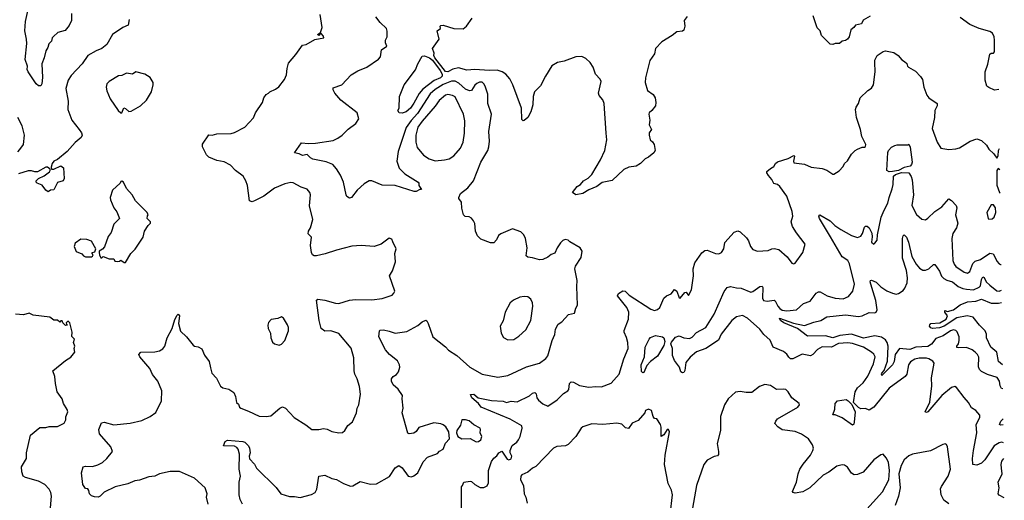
# Model space of a CAD drawing. Extents: x 2056909 to 2160450, y 827444 to 1016825.
# Tile 455 of 501: x 2135753 to 2144148, y 956379 to 960481. Entities that reach past the tile are written whole.
import ezdxf

# ---------------------------------------------------------------- set-up
doc = ezdxf.new("R2010")
doc.units = 0

msp = doc.modelspace()

# ---------------------------------------------------------------- linework, layer by layer
at = {"layer": '0CON10XD'}
for points in [[(2136193.8, 960535), (2136196.1, 960473.9), (2136175, 960432.5), (2136140, 960390), (2136079.3, 960370.7), (2136041.7, 960338.3), (2136031.2, 960325), (2136023.6, 960296.4), (2136002.5, 960275), (2135993.8, 960245), (2135975.8, 960215), (2135962, 960155), (2135941.4, 960105), (2135946.8, 959986.8), (2135942.5, 959935), (2135935, 959917.5), (2135915, 959916.7), (2135895, 959933.3), (2135824.4, 960035), (2135818, 960055), (2135818.8, 960085), (2135799.8, 960140.2), (2135813.1, 960276.9), (2135811.3, 960315), (2135796.2, 960385), (2135803.5, 960466.5), (2135832.9, 960605)], [(2138936, 958586), (2138925, 958607.5), (2138903.6, 958616.4), (2138835, 958566), (2138775, 958546.7), (2138665, 958553.1), (2138585, 958547.5), (2138455, 958514.5), (2138357.6, 958482.4), (2138285, 958464.4), (2138265, 958465.6), (2138250.8, 958475), (2138240, 958495), (2138232.5, 958555), (2138240, 958625), (2138214.1, 958654.1), (2138216.2, 958675), (2138232.5, 958705), (2138252, 958775), (2138223.6, 958893.6), (2138232.9, 958985), (2138227.5, 959005), (2138205.7, 959035.7), (2138153.2, 959053.2), (2138085, 959089.2), (2138065, 959090.8), (2138015, 959080.8), (2137925, 959044.2), (2137835, 958975.8), (2137761.7, 958938.3), (2137735, 958926.2), (2137714.1, 958934.1), (2137694.3, 959065), (2137682.5, 959105), (2137659.2, 959145), (2137594.2, 959195), (2137549.7, 959239.7), (2137496.6, 959266.6), (2137435, 959279.2), (2137365, 959306.7), (2137346.4, 959326.4), (2137313.3, 959395), (2137310.7, 959419.3), (2137365, 959498.8), (2137395, 959496.2), (2137435, 959506), (2137555, 959511.2), (2137585, 959518.8), (2137672.5, 959565), (2137747.3, 959642.7), (2137763.9, 959686.1), (2137823.3, 959775), (2137836.1, 959813.9), (2137856.1, 959843.9), (2137876.1, 959853.9), (2137885, 959866.7), (2137935, 959888.8), (2137962, 959908), (2138010.7, 959969.3), (2138029.3, 960010.7), (2138032.5, 960065), (2138045, 960110), (2138107.5, 960185), (2138165, 960263.8), (2138195, 960268.8), (2138268.3, 960311.7), (2138345.8, 960325), (2138345, 960341.2), (2138325, 960362.5), (2138315, 960360), (2138305, 960347.5), (2138292.5, 960355), (2138317.5, 960372.5), (2138333.3, 960415), (2138314.1, 960524.1)], [(2136687.7, 960482.3), (2136677.5, 960435), (2136633.3, 960415), (2136545, 960354), (2136495, 960269.2), (2136455, 960235.7), (2136405, 960216.5), (2136335, 960174.2), (2136285, 960104.3), (2136192.5, 960005), (2136167.5, 959965), (2136146, 959895), (2136166.5, 959785), (2136164.4, 959715), (2136198.8, 959625), (2136261.4, 959545), (2136280.6, 959515), (2136285.6, 959495), (2136277.5, 959475), (2136225, 959432.5), (2136159.2, 959355), (2136075, 959289.1), (2136045, 959272.5), (2136031.1, 959255), (2136021.2, 959221.2), (2136025.6, 959205.6), (2136045, 959205.5), (2136105, 959234.3), (2136127.9, 959217.9), (2136133.8, 959125), (2136123.6, 959106.4), (2136075, 959092.5), (2136045, 959030), (2136015, 959026.7), (2135996.7, 959013.3), (2135975, 959026.2), (2135945, 959068.6), (2135903.3, 959085), (2135892.5, 959095), (2135894.2, 959105), (2135915, 959124.4), (2135961.7, 959148.3), (2136007.2, 959182.8), (2136014.3, 959195), (2136012, 959205), (2135991.3, 959221.3), (2135975, 959222.5), (2135905, 959183.8), (2135881.7, 959181.7), (2135855, 959190.8), (2135825, 959191.9), (2135742.5, 959165)], [(2140294.2, 957744.2), (2140316.9, 957795), (2140321.3, 957838.7), (2140345, 957883.3), (2140375, 957903.3), (2140432.5, 957965), (2140483, 957977), (2140495, 958020), (2140510, 958045), (2140502.5, 958205), (2140505.8, 958255), (2140487.5, 958355), (2140493, 958377), (2140539.3, 958450.7), (2140550, 958505), (2140532.5, 958535), (2140443.9, 958583.9), (2140430.7, 958600.7), (2140405, 958603.8), (2140385, 958596.2), (2140365, 958576.7), (2140336.2, 958535), (2140315, 958487.5), (2140285, 958476.2), (2140257.5, 958455), (2140212.5, 958435), (2140185, 958430.8), (2140125, 958450), (2140085, 958453.3), (2140072.5, 958465), (2140081.2, 958535), (2140066.2, 958615), (2140052, 958645), (2140025, 958670.8), (2139955, 958695.6), (2139855, 958654), (2139835, 958638), (2139817.6, 958602.4), (2139795, 958576.7), (2139768, 958578), (2139685, 958608.8), (2139657.7, 958637.7), (2139640, 958675), (2139633, 958743), (2139622.5, 958765), (2139605, 958787.5), (2139585, 958797.5), (2139551.2, 958801.2), (2139536.4, 958816.4), (2139521.7, 958871.7), (2139520, 958925), (2139497.5, 958955), (2139496.7, 958965), (2139512.3, 958997.7), (2139575, 959046.7), (2139621.2, 959105), (2139684.5, 959265.5), (2139744.2, 959365), (2139754.3, 959395), (2139759.2, 959445), (2139753.2, 959526.8), (2139775.6, 959675), (2139745.6, 959765), (2139745.6, 959845.6), (2139722.2, 959915), (2139710.5, 959935), (2139695, 959946.7), (2139675, 959947.6), (2139652.3, 959937.7), (2139635, 959922.2), (2139605, 959875.6), (2139587.1, 959872.9), (2139555, 959888.2), (2139498.7, 959938.7), (2139465, 959955.3), (2139435, 959955.2), (2139365, 959928.5), (2139295, 959885.7), (2139252.7, 959847.3), (2139145, 959679.5), (2139090.3, 959619.7), (2139048, 959562), (2138979.1, 959355), (2138969.6, 959275), (2138987.8, 959215), (2139036.2, 959166.2), (2139150, 959095), (2139156.7, 959085), (2139157.5, 959065), (2139178.3, 959031.7), (2139165, 959032.5), (2139135, 959013.8), (2139116.2, 959013.8), (2138954.6, 959064.6), (2138845, 959068.1), (2138755, 959107.1), (2138733.3, 959105), (2138690.4, 959079.6), (2138632, 959025), (2138583.3, 958965), (2138565, 958958.8), (2138543, 958973), (2138536.2, 958985), (2138514, 959095), (2138488.6, 959155), (2138455, 959208.8), (2138424, 959245), (2138365, 959268.9), (2138251.7, 959291.7), (2138232.1, 959302.1), (2138205, 959330), (2138165, 959323.3), (2138137.1, 959337.1), (2138097.5, 959345), (2138155, 959430), (2138215, 959424.2), (2138275, 959426.9), (2138425, 959450.6), (2138465, 959468.6), (2138503.6, 959496.4), (2138555, 959548), (2138620, 959595), (2138646, 959635), (2138630.8, 959685), (2138490.8, 959795), (2138439.2, 959855), (2138425, 959882.5), (2138425, 959900), (2138500, 959925), (2138580.6, 960009.4), (2138635, 960043.8), (2138712.7, 960077.3), (2138812.5, 960145), (2138830, 960165), (2138837.5, 960225), (2138883.3, 960255), (2138873.3, 960285), (2138873.3, 960305), (2138886.7, 960335), (2138887, 960383), (2138880, 960405), (2138826.1, 960456.1), (2138791.2, 960505)], [(2141445, 960508.8), (2141420, 960475), (2141423.1, 960425), (2141415, 960391.2), (2141405, 960384.3), (2141355, 960378.6), (2141315, 960346), (2141227.3, 960292.7), (2141173.8, 960235), (2141165, 960190), (2141126.1, 960133.9), (2141090, 959985), (2141087.5, 959945), (2141105, 959876.7), (2141155, 959843.8), (2141170.8, 959815), (2141178, 959775), (2141174.2, 959745.8), (2141144.2, 959705.8), (2141120, 959685), (2141117.5, 959675), (2141126.2, 959625), (2141120, 959585), (2141138.8, 959545), (2141121.2, 959515), (2141120, 959495), (2141127.5, 959455), (2141150, 959440), (2141162.5, 959415), (2141170, 959365), (2141160, 959345), (2141115, 959306.7), (2141086.7, 959295), (2141046.2, 959255), (2141009.7, 959230.3), (2140947.7, 959222.3), (2140905, 959203.8), (2140805, 959110), (2140719.4, 959090.6), (2140675, 959057.5), (2140605, 959028.6), (2140555, 958998), (2140495, 958986.7), (2140467.5, 959005), (2140505, 959057.1), (2140534.5, 959075.5), (2140561.2, 959105), (2140600.3, 959129.7), (2140630.3, 959159.7), (2140704.4, 959285), (2140742.5, 959365), (2140758.5, 959455), (2140753.1, 959513.1), (2140737.1, 959765), (2140725, 959796), (2140692.9, 959835), (2140688.6, 959855), (2140711.2, 959955), (2140702.3, 959972.3), (2140662, 960015), (2140643.3, 960075), (2140616.1, 960116.1), (2140579.5, 960149.5), (2140545, 960166), (2140495, 960164), (2140395, 960128), (2140337.5, 960115), (2140291.7, 960088.3), (2140235, 959998.8), (2140193.6, 959916.4), (2140143.6, 959866.4), (2140130.6, 959825), (2140129.4, 959755), (2140112.5, 959695), (2140085.8, 959645), (2140055, 959620), (2140045, 959617.5), (2140035, 959630), (2140030.8, 959725), (2139958.9, 959925), (2139933.3, 959975), (2139898.1, 960015), (2139865.8, 960035.8), (2139825, 960049.3), (2139755, 960046.7), (2139635, 960055.9), (2139565, 960051.1), (2139495, 960069.6), (2139445, 960059.7), (2139405, 960037.4), (2139385, 960039.7), (2139292.7, 960155), (2139284.6, 960175), (2139286.8, 960196.8), (2139273.3, 960235), (2139330.8, 960315), (2139313.8, 960385), (2139340, 960405), (2139337.5, 960425), (2139345, 960432.5), (2139365, 960433.8), (2139455, 960405.8), (2139535, 960404.3), (2139564, 960425), (2139612.5, 960495)], [(2143005, 960512.5), (2142943.6, 960476.4), (2142930, 960445), (2142880, 960435), (2142866.4, 960413.6), (2142840, 960395), (2142826, 960335), (2142812.5, 960315), (2142795, 960303.3), (2142765, 960297.5), (2142741.7, 960278.3), (2142705, 960277.5), (2142685, 960270), (2142663, 960273), (2142590, 960345), (2142577, 960387), (2142553, 960413), (2142517.5, 960515)], [(2144100.9, 959886.5), (2144065, 959880), (2144015, 959901.2), (2143998.8, 959915), (2143984.2, 959965), (2143985.8, 960035), (2144008.6, 960101.4), (2144024.4, 960185.6), (2144035, 960196), (2144055, 960196.7), (2144063.8, 960206.2), (2144065.6, 960305), (2144061.4, 960335), (2144047.5, 960365), (2144025, 960380.6), (2143935, 960406.5), (2143855, 960440.6), (2143770.5, 960500.5)], [(2139520, 956305), (2139520, 956495), (2139530, 956505), (2139540, 956535), (2139595, 956543.3), (2139605, 956540), (2139632.9, 956512.9), (2139678.3, 956488.3), (2139711.4, 956488.6), (2139737.7, 956502.3), (2139750.2, 956529.8), (2139751.3, 956635), (2139775, 956710), (2139795, 956740), (2139821.4, 956758.6), (2139839.1, 956785), (2139865, 956798.8), (2139909.5, 956729.5), (2139925, 956725.4), (2139945, 956734.5), (2139949.6, 956755), (2139934.2, 956785), (2139935.4, 956805), (2139952.8, 956847.2), (2139991.9, 956875), (2140005.6, 956895), (2140020, 956925), (2140038, 956995), (2140033.8, 957015), (2139935, 957073.1), (2139686.9, 957175), (2139666.2, 957206.2), (2139607.5, 957255), (2139597.5, 957282.5), (2139625, 957285.6), (2139663.6, 957253.6), (2139704.5, 957244.5), (2139775, 957231.1), (2139875, 957225.7), (2139905, 957214.3), (2139945, 957226.7), (2139995, 957220.8), (2140099.3, 957270.7), (2140125, 957294), (2140145, 957300), (2140157.7, 957287.7), (2140162, 957255), (2140176, 957235), (2140215, 957204), (2140255, 957182.5), (2140335, 957237.5), (2140389.7, 957290.3), (2140426.2, 957315), (2140434.1, 957325.9), (2140440, 957375), (2140455, 957390), (2140475, 957388), (2140525, 957360.5), (2140605, 957344.5), (2140665, 957351.5), (2140715, 957347.5), (2140795, 957379.4), (2140865.5, 957455), (2140902.9, 957587.1), (2140940, 957675), (2140938.1, 957725), (2140927.4, 957767.4), (2140906, 957815), (2140907.5, 957827.5), (2140942.9, 957925), (2140947.5, 957985), (2140928.9, 958025), (2140850, 958125), (2140860, 958145), (2140895, 958166.2), (2140915, 958163.3), (2140950.7, 958130.7), (2141135, 958011.9), (2141165, 958000.6), (2141192.1, 958007.9), (2141211.4, 958025), (2141246, 958105), (2141266.8, 958123.2), (2141309.1, 958140.9), (2141335, 958178.8), (2141355, 958163.3), (2141375, 958107.5), (2141385, 958104.2), (2141425, 958153.8), (2141435, 958156.2), (2141455, 958127.5), (2141481.4, 958175), (2141498.2, 958295), (2141495.7, 958355), (2141508.6, 958405), (2141569.4, 958490.6), (2141595, 958511.9), (2141615, 958513.6), (2141685.6, 958485.6), (2141715, 958483.3), (2141736.9, 958495), (2141755.6, 958525), (2141765, 958580), (2141845, 958668.8), (2141875, 958680), (2141895, 958672), (2141950.3, 958620.3), (2141967.5, 958595), (2141984, 958545), (2142005, 958521.2), (2142045, 958506.2), (2142135, 958510), (2142165, 958526.2), (2142185, 958528), (2142225, 958521.2), (2142296.6, 958456.6), (2142337.5, 958402.5), (2142355, 958397.5), (2142365, 958403.3), (2142430, 958495), (2142450.6, 958565), (2142375, 958661.2), (2142341.9, 958715), (2142330, 958755), (2142346.2, 958805), (2142339.2, 958845), (2142294.1, 958974.1), (2142235, 959058.5), (2142215, 959073.6), (2142182.7, 959082.7), (2142166.4, 959116.4), (2142137.5, 959152.5), (2142123.8, 959175), (2142123.9, 959186.1), (2142155, 959212.5), (2142183, 959227), (2142197, 959253), (2142215, 959267.5), (2142305, 959296.7), (2142355, 959323.3), (2142359.2, 959315), (2142349.4, 959275), (2142355, 959258.8), (2142445, 959248), (2142501.7, 959221.7), (2142595, 959210), (2142635, 959196.2), (2142685, 959162.5), (2142695, 959162.5), (2142738.8, 959191.2), (2142775, 959227.5), (2142786.4, 959253.6), (2142812.3, 959277.7), (2142845, 959332.5), (2142877.5, 959365), (2142895, 959377.5), (2142935, 959392.5), (2142955, 959392.5), (2142965, 959400), (2142966.7, 959415), (2142934, 959484), (2142922.5, 959545), (2142887.5, 959645), (2142880, 959715), (2142884.7, 959735.3), (2142905.6, 959765), (2142920, 959815), (2142985, 959878), (2143015, 959896.2), (2143034.2, 959925), (2143046.7, 960035), (2143042.9, 960115), (2143044.4, 960135), (2143065, 960176.7), (2143115, 960210), (2143135, 960216.7), (2143205, 960200), (2143242.5, 960175), (2143275, 960137.5), (2143297.5, 960125), (2143316.1, 960106.1), (2143322.5, 960085), (2143332.5, 960075), (2143391.7, 960041.7), (2143433.8, 959995), (2143450.5, 959970.5), (2143462, 959905), (2143487.7, 959837.7), (2143505, 959813.3), (2143576.2, 959765), (2143575.7, 959745), (2143556.7, 959705), (2143553.5, 959645), (2143532.1, 959552.1), (2143575.7, 959435.7), (2143605.9, 959385.9), (2143675, 959372), (2143735, 959378), (2143765, 959388), (2143855.8, 959444.2), (2143915, 959463.8), (2143955, 959450), (2143995, 959410), (2144016.7, 959375), (2144060, 959335), (2144085, 959300), (2144095, 959320), (2144098.8, 959365), (2144107.7, 959381.2)], [(2139015, 959683.8), (2138990, 959685), (2138977.5, 959705), (2138988.8, 959725), (2138991.2, 959825), (2139031.1, 959925), (2139127.5, 960052.5), (2139146.7, 960105), (2139185, 960169.2), (2139205, 960172.5), (2139246.6, 960156.6), (2139274.1, 960135), (2139337.4, 960047.4), (2139355.8, 960015), (2139355, 959997.8), (2139340.4, 959985), (2139288.5, 959961.5), (2139190.7, 959889.3), (2139158.9, 959851.1), (2139115, 959768), (2139085, 959726.2), (2139048.8, 959695), (2139015, 959683.8)], [(2136625, 959687.5), (2136642.5, 959727.5), (2136655, 959724), (2136685, 959697.5), (2136705, 959699.2), (2136782.5, 959745), (2136833.8, 959795), (2136876.7, 959865), (2136892.5, 959925), (2136892.5, 959945), (2136866.4, 959986.4), (2136820, 960015), (2136745, 960037.5), (2136715, 960017.5), (2136665, 960023.3), (2136625, 960006), (2136595, 960000.8), (2136516.7, 959955), (2136497.7, 959932.3), (2136490.8, 959905), (2136496, 959875), (2136524.2, 959805), (2136593.3, 959705), (2136615, 959687.5), (2136625, 959687.5)], [(2139295, 959277.1), (2139375, 959284.3), (2139415, 959292.9), (2139455, 959319.2), (2139511.4, 959385), (2139535.4, 959434.6), (2139547, 959513), (2139548, 959618), (2139536.7, 959675), (2139465, 959821.4), (2139444.6, 959834.6), (2139405, 959843.3), (2139385, 959836.9), (2139329.2, 959790.8), (2139295, 959742.5), (2139185.2, 959614.8), (2139147, 959563), (2139130.8, 959495), (2139131.6, 959435), (2139141.7, 959391.7), (2139195, 959325.8), (2139243.3, 959295), (2139295, 959277.1)], [(2135736.4, 959353.6), (2135755, 959373.8), (2135785.6, 959415), (2135795.8, 959495), (2135773.8, 959575), (2135736.2, 959645)], [(2143165, 959183.8), (2143147.6, 959195), (2143155, 959347.5), (2143161.5, 959365), (2143185, 959392.5), (2143215, 959407.5), (2143235, 959412.5), (2143325, 959412.5), (2143335, 959417.5), (2143345, 959392.5), (2143362.5, 959265), (2143357.6, 959245), (2143345, 959230.8), (2143295, 959220.4), (2143245, 959192.9), (2143195, 959184.7), (2143165, 959183.8)], [(2144141.7, 956869.3), (2144125.7, 956875.7), (2144105, 956870.6), (2144062.9, 956845), (2143981.9, 956725), (2143955, 956695.7), (2143915, 956678), (2143880, 956685), (2143876.9, 956736.9), (2143884.5, 956804.5), (2143912.9, 956955), (2143907.5, 957025), (2143938.8, 957085), (2143938.8, 957105), (2143906.7, 957145), (2143869.7, 957169.7), (2143844.2, 957215), (2143805.5, 957255.5), (2143741.7, 957341.7), (2143725, 957351.2), (2143698.8, 957341.2), (2143615, 957274.3), (2143495, 957133.6), (2143485, 957128.6), (2143474.5, 957135), (2143511.7, 957218.3), (2143531.2, 957355), (2143527.3, 957425), (2143549.1, 957549.1), (2143537.4, 957567.4), (2143505, 957585.7), (2143485, 957591.4), (2143422.7, 957592.7), (2143385, 957584.3), (2143349.3, 957560.7), (2143331.9, 957535), (2143318, 957455), (2143303.8, 957435), (2143165, 957335.7), (2143035.3, 957174.7), (2142995, 957147.5), (2142965, 957162.9), (2142925, 957160.8), (2142905, 957170.7), (2142863, 957213), (2142877.9, 957305), (2142895, 957339.2), (2142945, 957381.4), (2142985, 957440), (2143032.2, 957545), (2143046.7, 957605), (2143036.1, 957626.1), (2143015.8, 957645), (2142946.8, 957686.8), (2142855, 957718.8), (2142815, 957724.1), (2142735, 957717.4), (2142675, 957686.9), (2142595, 957690.5), (2142555, 957666.2), (2142516.5, 957623.5), (2142495, 957611.5), (2142425, 957625.5), (2142345, 957587.8), (2142325, 957588.1), (2142310.2, 957600.2), (2142295, 957625.8), (2142265, 957650), (2142177.1, 957685), (2142151.1, 957745), (2142098.2, 957795), (2142065, 957839.4), (2141958.1, 957935), (2141915, 957957.5), (2141865, 957946), (2141824.7, 957915), (2141735, 957797.7), (2141711.4, 957745), (2141604.2, 957675.8), (2141523.7, 957646.4), (2141469.8, 957600.2), (2141432.5, 957555), (2141425, 957487.5), (2141415, 957470), (2141405, 957466.2), (2141391.2, 957475), (2141379.4, 957515), (2141335, 957573.8), (2141319.5, 957615), (2141318.9, 957675), (2141304.8, 957714.8), (2141310.4, 957729.6), (2141345, 957770.5), (2141375, 957784.3), (2141416, 957766), (2141465, 957759.1), (2141487.4, 957772.6), (2141525, 957811.1), (2141603.1, 957855), (2141675, 957969.2), (2141758.3, 958161.7), (2141785, 958196), (2141815, 958204.2), (2141865, 958192), (2141905, 958190.8), (2141985.9, 958155.9), (2142005, 958160.6), (2142065, 958205.4), (2142085, 958205.6), (2142089.5, 958195), (2142085.5, 958105), (2142094.4, 958085), (2142125, 958078.5), (2142185, 958088.2), (2142195, 958080.6), (2142217.3, 958035), (2142234.6, 958015), (2142255, 958003.3), (2142292.9, 957997.1), (2142376, 958005), (2142435, 958058.9), (2142492, 958078), (2142545, 958148), (2142565, 958159.2), (2142577.9, 958157.9), (2142636.7, 958125), (2142705, 958104.5), (2142775, 958100), (2142820.6, 958119.4), (2142857.2, 958162.8), (2142870, 958225), (2142828.5, 958398.5), (2142815, 958425.7), (2142765, 958458), (2142665, 958626.9), (2142571.9, 958785), (2142566.2, 958805), (2142575, 958816.2), (2142663.4, 958763.4), (2142702.9, 958725), (2142755, 958689.4), (2142845, 958638.9), (2142895, 958623.1), (2142925, 958632.9), (2142938.9, 958655), (2142955, 958710), (2142965, 958720), (2142979.5, 958719.5), (2142996, 958705), (2143019.7, 958659.7), (2143022.3, 958627.7), (2143015, 958582.5), (2143035, 958566.7), (2143045, 958572.5), (2143065, 958600), (2143068, 958645), (2143099.2, 958795), (2143122.9, 958855), (2143156.2, 958915), (2143166.2, 958965), (2143192.6, 959037.4), (2143200.8, 959075), (2143203.7, 959146.3), (2143219.5, 959160.5), (2143272.6, 959177.4), (2143334.6, 959174.6), (2143353, 959143), (2143362.3, 959115), (2143374.5, 958985), (2143360, 958895), (2143399.5, 958819.5), (2143445, 958777.5), (2143475, 958774.3), (2143495, 958786.2), (2143555, 958844.3), (2143615.9, 958884.1), (2143675, 958953.3), (2143698.3, 958938.3), (2143738, 958895), (2143741.9, 958875), (2143733.3, 958815), (2143752.9, 958745), (2143741.4, 958705), (2143707.8, 958655), (2143701.5, 958615), (2143710, 958425), (2143720.5, 958395), (2143735.6, 958375), (2143805, 958325.5), (2143835, 958318.9), (2143855, 958330.8), (2143880.4, 958399.6), (2143898.4, 958421.6), (2143946.3, 958433.7), (2144025, 958487.7), (2144052.4, 958482.4), (2144070.5, 958450.5), (2144085, 958420), (2144105, 958397.5), (2144115, 958391.4), (2144121.1, 958392)], [(2144110.2, 959201), (2144095, 959212.5), (2144083.3, 959195), (2144085, 959070), (2144107.5, 959005), (2144112.9, 958999.6)], [(2136655, 958407.5), (2136700, 958485), (2136737.3, 958522.7), (2136806.2, 958625), (2136817.5, 958675), (2136850, 958725), (2136870, 958745), (2136870, 958755), (2136840, 958785), (2136843, 958807), (2136850, 958815), (2136840, 958835), (2136740, 958935), (2136712.5, 958985), (2136665, 959040), (2136637.5, 959095), (2136625, 959102.5), (2136615, 959100), (2136610, 959085), (2136543.3, 959025), (2136523.8, 958965), (2136526.7, 958945), (2136556.4, 958876.4), (2136580.7, 958840.7), (2136603.3, 958785), (2136556.7, 958735), (2136533.8, 958665), (2136508.3, 958631.7), (2136477, 958543), (2136458.3, 958521.7), (2136430, 958505), (2136430, 958495), (2136433, 958473), (2136445, 958450), (2136455, 958450), (2136465, 958460), (2136515, 958440), (2136555, 958440), (2136565, 958420), (2136585, 958417.5), (2136605, 958420), (2136615, 958430), (2136645, 958407.5), (2136655, 958407.5)], [(2144015, 958780), (2144045, 958782.5), (2144062.5, 958795), (2144076.4, 958836.4), (2144072.5, 958875), (2144055, 958900), (2144035, 958900), (2144000, 958835), (2144010, 958785), (2144015, 958780)], [(2136315, 958456.7), (2136365, 958457.5), (2136375, 958462.5), (2136380, 958475), (2136370, 958485), (2136370, 958495), (2136395, 958500), (2136402.5, 958525), (2136365, 958590), (2136325, 958606.2), (2136275, 958606.7), (2136227.5, 958575), (2136217.5, 958545), (2136235, 958502.5), (2136283.6, 958483.6), (2136297.5, 958465), (2136315, 958456.7)], [(2144135.5, 957329.3), (2144124.1, 957334.1), (2144113.8, 957355), (2144107.4, 957397.4), (2144088.3, 957428.3), (2144005, 957453.3), (2143955, 957478.1), (2143935.7, 957495), (2143928.9, 957518.9), (2143931.4, 957601.4), (2143920.6, 957625), (2143900, 957645), (2143875, 957662.5), (2143825, 957683.3), (2143755, 957679.6), (2143744.1, 957684.1), (2143742.3, 957695), (2143757.8, 957715), (2143764.2, 957744.2), (2143762.5, 957775), (2143746.4, 957816.4), (2143735, 957829.2), (2143715, 957833.5), (2143689.2, 957825), (2143628.1, 957781.9), (2143565, 957760.4), (2143526.9, 957713.1), (2143495, 957690.8), (2143395, 957687), (2143343.7, 957666.3), (2143254.8, 957675.2), (2143217.2, 957625), (2143209.6, 957565), (2143195.2, 957534.8), (2143105, 957443.6), (2143100, 957455), (2143103.5, 957465), (2143123.2, 957486.8), (2143153.1, 957566.9), (2143157.1, 957695), (2143150.4, 957725), (2143135, 957749.5), (2143101, 957771), (2143045, 957784.3), (2142946.3, 957763.7), (2142845, 957797.4), (2142745, 957786.8), (2142685, 957766.7), (2142625, 957782), (2142471, 957781), (2142384.3, 957845), (2142267.5, 957895), (2142239.2, 957915), (2142230, 957935), (2142350.9, 957890.9), (2142445, 957870), (2142525, 957900), (2142585, 957914.3), (2142635, 957946.4), (2142795, 957961.7), (2142905, 957947.4), (2142936.9, 957955), (2142995, 957981.8), (2143045, 957980), (2143055, 957986.2), (2143064.1, 958005.9), (2143053.1, 958085), (2143019.5, 958195), (2143005.8, 958245), (2143006.7, 958255), (2143015, 958258.6), (2143055, 958241.9), (2143095, 958201.5), (2143146.3, 958166.3), (2143195, 958145.8), (2143225, 958140), (2143245, 958144.2), (2143285, 958170), (2143300.9, 958189.1), (2143319.1, 958235), (2143322, 958278), (2143315, 958342), (2143279.1, 958445), (2143280.7, 958615), (2143285, 958636.7), (2143295, 958646.2), (2143313.7, 958623.7), (2143332.4, 958582.4), (2143359, 958459), (2143395.4, 958395), (2143425, 958359.5), (2143452.7, 958342.7), (2143475, 958342.7), (2143505, 958356.2), (2143545, 958393.1), (2143555, 958391.9), (2143595, 958334), (2143611.9, 958291.9), (2143631.3, 958271.3), (2143656.8, 958256.8), (2143705, 958242.7), (2143754.3, 958204.3), (2143795, 958185.9), (2143825, 958180), (2143885, 958174.2), (2143935, 958197.1), (2143945, 958210.8), (2143955, 958264), (2143965, 958286), (2143975, 958280), (2143993.1, 958245), (2144025, 958215.8), (2144085, 958167.3), (2144105, 958163.1), (2144124.1, 958172.7)], [(2137360, 956345), (2137347.5, 956405), (2137352.5, 956435), (2137333.3, 956485), (2137245, 956567.5), (2137115, 956623.8), (2137035, 956624), (2136945.8, 956604.2), (2136906, 956586), (2136855, 956578.9), (2136775, 956550.6), (2136735, 956544.2), (2136675, 956518.6), (2136566.7, 956495), (2136475, 956448.6), (2136440.6, 956415), (2136423.2, 956406.8), (2136391.9, 956408.1), (2136365, 956417.3), (2136348.2, 956435), (2136343.8, 956463.8), (2136335, 956477.5), (2136315, 956480), (2136291.9, 956515), (2136281.2, 956615), (2136295.7, 956664.3), (2136315, 956670), (2136375, 956668.9), (2136418.6, 956681.4), (2136458.3, 956701.7), (2136496.2, 956735), (2136543.8, 956795), (2136530, 956835), (2136435, 956946.7), (2136428.6, 956985), (2136450.5, 957039.5), (2136474, 957046), (2136555, 957024.3), (2136695, 957037.1), (2136795, 957060.8), (2136865.7, 957094.3), (2136915, 957130), (2136961.2, 957228.8), (2136964, 957315), (2136930, 957395), (2136885, 957453.8), (2136862, 957505), (2136778, 957605), (2136768.8, 957625), (2136785.9, 957644.1), (2136905, 957645.8), (2136945.8, 957654.2), (2136975, 957671.2), (2136992, 957695), (2137010, 957765), (2137053.3, 957845), (2137075, 957922.5), (2137095, 957960), (2137105, 957966.7), (2137116.2, 957955), (2137108.3, 957888.3), (2137125, 957823.3), (2137176.2, 957775), (2137233.2, 957703.2), (2137245, 957693.8), (2137275, 957688), (2137305, 957673.3), (2137328.8, 957618.8), (2137367.5, 957565), (2137380.8, 957510.8), (2137392, 957465), (2137430.5, 957420.5), (2137465, 957353.3), (2137485, 957338.8), (2137537.7, 957327.7), (2137578.3, 957298.3), (2137594.2, 957264.2), (2137601.2, 957215), (2137618.8, 957198.8), (2137626.7, 957175), (2137637.5, 957165), (2137705, 957141.2), (2137795, 957096.2), (2137855, 957094.2), (2137895, 957101.2), (2137970, 957165), (2137995, 957176.2), (2138020, 957165), (2138093.3, 957085), (2138194.1, 957024.1), (2138245, 956983.8), (2138305, 956983.3), (2138345, 956993.3), (2138375.9, 956985.9), (2138415, 956966.2), (2138475, 956956), (2138505, 956958.8), (2138526.7, 956975), (2138552.3, 957017.7), (2138590.7, 957049.3), (2138626, 957125), (2138631.2, 957165), (2138645.8, 957195), (2138658.1, 957285), (2138650.9, 957350.9), (2138629.5, 957415), (2138611.5, 957455), (2138605.7, 957484.3), (2138603.3, 957595), (2138578.9, 957678.9), (2138475, 957802.5), (2138405, 957825.7), (2138355, 957824.2), (2138324.5, 957844.5), (2138305.7, 957915), (2138282.9, 958087.1), (2138295, 958096.2), (2138355, 958088.1), (2138445, 958061.9), (2138475, 958059.4), (2138565, 958087.8), (2138616.6, 958093.4), (2138755, 958090), (2138845, 958100.8), (2138929.2, 958130.8), (2138944.1, 958145.9), (2138951.2, 958165), (2138907.5, 958295), (2138931.7, 958338.3), (2138958.8, 958415), (2138952, 958485), (2138963.8, 958525), (2138936, 958586)], [(2139915, 957748.8), (2139965, 957752), (2140009.3, 957780.7), (2140067.5, 957835), (2140110.6, 957915), (2140127.8, 958035), (2140126.9, 958065), (2140112.5, 958095), (2140085, 958116), (2140055, 958120), (2140017.7, 958112.3), (2139963, 958087), (2139935, 958063.3), (2139892, 957985), (2139875, 957910), (2139850, 957865), (2139857.5, 957805), (2139878.3, 957768.3), (2139915, 957748.8)], [(2144132.7, 957535.2), (2144098.9, 957565), (2144083.2, 957643.2), (2144033.1, 957685), (2143996.2, 957765), (2143996.5, 957796.5), (2143986.2, 957825), (2143935.6, 957875), (2143882, 957942), (2143832.4, 957952.4), (2143743.5, 957936.5), (2143635, 957865.3), (2143595, 957850), (2143535, 957844.6), (2143520.7, 957850.7), (2143511.4, 957865), (2143511.9, 957878.1), (2143522.1, 957887.9), (2143597.5, 957895), (2143653.3, 957925), (2143663, 957953), (2143640, 957985), (2143641.2, 957998.8), (2143665, 957990), (2143714, 958006), (2143772.3, 958047.7), (2143835, 958072), (2143905, 958079.6), (2143955, 958095.2), (2144035, 958062.9), (2144097.6, 958062.4), (2144125.5, 958067.3)], [(2136005, 957008), (2136075, 957010), (2136131.7, 957038.3), (2136146.7, 957065), (2136147, 957093), (2136163.3, 957135), (2136158.8, 957155), (2136126.2, 957205), (2136116.2, 957245), (2136074, 957305), (2136058.6, 957375), (2136053.8, 957435), (2136036.7, 957485), (2136145, 957572.5), (2136189.3, 957600.7), (2136222.5, 957645), (2136217.5, 957675), (2136222.5, 957695), (2136213.3, 957725), (2136220, 957755), (2136198.3, 957778.3), (2136200, 957815), (2136180, 957895), (2136167, 957907), (2136160, 957905), (2136150, 957895), (2136151.7, 957881.7), (2136160, 957875), (2136145, 957870), (2136120, 957895), (2136115, 957910), (2136105, 957910), (2136095, 957900), (2136075, 957917.5), (2136045, 957916.7), (2136011.7, 957941.7), (2135868.3, 957958.3), (2135835, 957976.2), (2135785, 957963.3), (2135717, 957967)], [(2137654, 956345), (2137634.3, 956385), (2137623.3, 956425), (2137624.4, 956535), (2137637.3, 956585), (2137625.5, 956645), (2137627.5, 956772.5), (2137616, 956816), (2137605, 956831.4), (2137585, 956840), (2137490, 956845), (2137505, 956880), (2137525, 956892), (2137655, 956881.9), (2137672, 956875), (2137703.1, 956845), (2137714, 956825), (2137718, 956785), (2137710, 956755), (2137713.3, 956733.3), (2137756.6, 956686.6), (2137772, 956655), (2137938.9, 956488.9), (2137978.8, 956435), (2138052.4, 956412.4), (2138095, 956412.7), (2138145, 956402.2), (2138242.3, 956427.7), (2138273.9, 956446.1), (2138286.2, 956475), (2138305, 956586.2), (2138355, 956594), (2138415.6, 956565.6), (2138455, 956555.7), (2138513.2, 956523.2), (2138575, 956500), (2138595, 956503.3), (2138655, 956540), (2138743.9, 956516.1), (2138795, 956518.8), (2138905, 956583.8), (2138954.4, 956655.6), (2138985, 956676.7), (2139015, 956656.2), (2139066.7, 956585), (2139095, 956580), (2139115, 956588), (2139146.6, 956613.4), (2139193.1, 956706.9), (2139231.2, 956748.8), (2139315, 956777.5), (2139331.7, 956798.3), (2139363.8, 956816.2), (2139383, 956867), (2139417.5, 956905), (2139412.5, 956965), (2139385.8, 957005.8), (2139365, 957023.3), (2139345, 957033.3), (2139285, 957040), (2139155, 957002), (2139135, 956966.7), (2139115, 956953.3), (2139075, 956946.7), (2139061.7, 956951.7), (2139014, 957125), (2139022, 957165), (2139013.3, 957245), (2139016.2, 957275), (2138979.1, 957329.1), (2138936.7, 957365), (2138923.6, 957396.4), (2138923.8, 957415), (2138936.2, 957435), (2138967.4, 957452.6), (2138984.2, 957475), (2138994.2, 957515), (2138992.5, 957535), (2138975, 957570), (2138905, 957624), (2138872.8, 957662.8), (2138816.2, 957775), (2138820, 957825), (2138827.5, 957832.5), (2138856, 957834), (2138903.7, 957823.7), (2138955, 957805.8), (2139055, 957820), (2139148.7, 957871.3), (2139185, 957903.8), (2139215, 957917.5), (2139225, 957910), (2139235, 957887.5), (2139275, 957773.3), (2139385, 957688.8), (2139410.7, 957660.7), (2139480, 957615), (2139591.4, 957515), (2139695, 957455.4), (2139831.1, 957431.1), (2139915, 957445.6), (2140075, 957518.5), (2140185, 957550.6), (2140239.3, 957590.7), (2140255, 957611.2), (2140294.2, 957744.2)], [(2137965, 957704), (2137985, 957713.3), (2138015, 957743.3), (2138045.8, 957825), (2138045.7, 957855), (2138037.4, 957877.4), (2138001.2, 957935), (2137985, 957945.8), (2137955, 957932), (2137896.4, 957923.6), (2137873.9, 957896.1), (2137868.8, 957875), (2137872, 957845), (2137892, 957805), (2137895.7, 957765), (2137908.8, 957728.8), (2137925, 957713.8), (2137965, 957704)], [(2141065, 957466), (2141055, 957477.5), (2141051.5, 957535), (2141081.4, 957605), (2141086.2, 957685), (2141119.2, 957755), (2141132.4, 957767.6), (2141175, 957784.5), (2141235, 957775.3), (2141245.3, 957765), (2141252.6, 957735), (2141245, 957700.9), (2141190.8, 957609.1), (2141131.9, 957565), (2141099.4, 957530.6), (2141075, 957468.8), (2141065, 957466)], [(2142950, 956275), (2143108.8, 956451.2), (2143164.2, 956555), (2143170, 956635), (2143160, 956705), (2143142, 956742), (2143115, 956772.5), (2143095, 956766.7), (2143036.7, 956725), (2142945, 956620), (2142895, 956598.8), (2142867, 956597), (2142845, 956610), (2142811.7, 956661.7), (2142785, 956680), (2142765, 956683.3), (2142719.3, 956670.7), (2142651.4, 956618.6), (2142605, 956592.9), (2142490.8, 956485), (2142429.3, 956450.7), (2142365, 956439.4), (2142346.7, 956445), (2142342, 956455), (2142377.1, 956535), (2142390.8, 956605), (2142405.8, 956645), (2142432, 956688), (2142495, 956763.8), (2142516.8, 956803.2), (2142520.8, 956825), (2142513, 956853), (2142478.8, 956905), (2142418.8, 956945), (2142365, 956967.5), (2142255, 956980), (2142218, 957005), (2142191.2, 957035), (2142198.8, 957055), (2142215.7, 957074.3), (2142387.5, 957175), (2142403.3, 957195), (2142400, 957205), (2142336.2, 957255), (2142305, 957306.2), (2142285, 957324.2), (2142265, 957328.6), (2142205, 957324.2), (2142155, 957358), (2142105, 957368), (2142059.5, 957350.5), (2141995, 957300), (2141948.3, 957298.3), (2141895, 957308.8), (2141855, 957303.3), (2141795, 957246.2), (2141761.2, 957195), (2141728, 957095), (2141727.1, 956975), (2141700, 956865), (2141712, 956795), (2141710.5, 956769.5), (2141701.7, 956758.3), (2141675, 956753.8), (2141615, 956722), (2141585.7, 956685), (2141523.5, 956505), (2141480, 956265)], [(2142855, 957022), (2142765, 957083.3), (2142705, 957110), (2142685, 957110), (2142703.9, 957156.1), (2142705.8, 957205), (2142725, 957229.6), (2142799.3, 957239.3), (2142818, 957228), (2142846.7, 957196.7), (2142875.5, 957135.5), (2142868.9, 957045), (2142865, 957030), (2142855, 957022)], [(2141298.8, 956255), (2141318.1, 956425), (2141311.1, 956465), (2141283, 956523), (2141250.9, 956685), (2141255.5, 956765), (2141294.2, 956964.2), (2141285, 956982.5), (2141275, 956984.2), (2141245, 956937.1), (2141223.5, 956923.5), (2141223.3, 957003.3), (2141217.2, 957027.2), (2141185, 957073.3), (2141165, 957078.8), (2141155, 957093.8), (2141138.8, 957145), (2141115, 957156.9), (2141088.8, 957145), (2141083.6, 957126.4), (2141025, 957060), (2140975, 957038.8), (2140945, 956993.3), (2140917.3, 956997.3), (2140887.9, 957027.9), (2140845, 957036.9), (2140725, 957025.3), (2140631.2, 957031.2), (2140555, 957005.6), (2140540, 956995), (2140493.8, 956925), (2140430, 956855), (2140405.5, 956844.5), (2140332.1, 956837.9), (2140305, 956824.3), (2140155, 956668), (2140125, 956652.9), (2140085, 956619.1), (2140035, 956595.6), (2140026.9, 956585), (2140022.2, 956555), (2140047.7, 956505), (2140053.4, 956435), (2140069.2, 956405), (2140079.6, 956355)], [(2136015.6, 956314.4), (2136024.4, 956415), (2136018.1, 956445), (2136003.4, 956473.4), (2135966.7, 956515), (2135915, 956542), (2135802.7, 956572.7), (2135784.1, 956584.1), (2135772.2, 956622.2), (2135770, 956665), (2135811.9, 956735), (2135811.5, 956785), (2135846.7, 956935), (2135925, 957002), (2135975, 957000), (2136005, 957008)], [(2139645, 956879.2), (2139665, 956881.4), (2139683.8, 956895), (2139693.3, 956925), (2139680, 956955), (2139683.3, 956985), (2139678.8, 956995), (2139625, 957023.8), (2139585, 957058), (2139553, 957067), (2139522.5, 957065), (2139510.7, 957019.3), (2139480, 956975), (2139477.5, 956955), (2139490, 956925), (2139523, 956903), (2139595, 956906.2), (2139645, 956879.2)], [(2144139.6, 957024.7), (2144115, 957021.4), (2144106.7, 957025), (2144117.9, 957055), (2144139, 957074.4)], [(2143675, 956348), (2143631.7, 956381.7), (2143608.8, 956425), (2143603.9, 956476.1), (2143611.7, 956498.3), (2143670, 956585), (2143688.6, 956645), (2143663.8, 956835), (2143655.8, 956855.8), (2143645, 956860), (2143625, 956856.7), (2143518.8, 956801.2), (2143365, 956774), (2143335, 956760), (2143294.3, 956725.7), (2143267.5, 956675), (2143249.2, 956605), (2143258.8, 956485), (2143246.2, 956413.8), (2143218.8, 956335)], [(2144148.1, 956401.6), (2144104, 956424), (2144096.7, 956435), (2144105.4, 956484.6), (2144095.4, 956535), (2144131.1, 956605), (2144123.6, 956653.6), (2144120.5, 956685), (2144126.2, 956713.8), (2144143.5, 956737.1)]]:
    msp.add_lwpolyline(points, dxfattribs=at)

doc.saveas('drawing.dxf')
